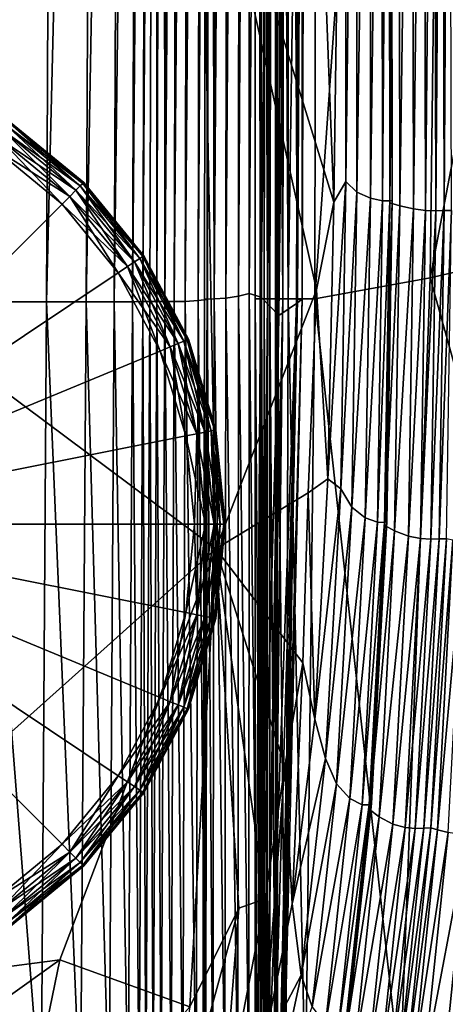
# Model space of a CAD drawing. Header units: millimetres. Extents: x 2387 to 13955, y -4964 to 364.
# Tile 797 of 1056: x 3753 to 3785, y -328 to -254. Entities that reach past the tile are written whole.
import ezdxf

# ---------------------------------------------------------------- set-up
doc = ezdxf.new("R2010")
doc.units = ezdxf.units.MM
doc.header["$MEASUREMENT"] = 0
doc.layers.add('Predefinito', color=7, linetype='Continuous', true_color=0x000000)

# ---------------------------------------------------------------- blocks, each defined once
blk = doc.blocks.new('Blocco 09')
at = {"layer": 'Predefinito'}
for points in [[(343.364, -391.373, 12.172), (342.683, -542.925, 12.172), (337.537, -542.925, 12.172)], [(337.537, -542.925, 12.172), (338.066, -391.373, 12.172), (343.364, -391.373, 12.172)], [(342.683, -542.925, 12.172), (343.364, -391.373, 12.172), (346.395, -391.373, 12.229)], [(346.395, -391.373, 12.229), (345.671, -542.925, 12.217), (342.683, -542.925, 12.172)], [(348.423, -391.373, 12.402), (347.775, -542.924, 12.355), (345.671, -542.925, 12.217)], [(345.671, -542.925, 12.217), (346.395, -391.373, 12.229), (348.423, -391.373, 12.402)], [(347.775, -542.924, 12.355), (348.423, -391.373, 12.402), (349.69, -391.373, 12.651)], [(349.69, -391.373, 12.651), (349.146, -542.923, 12.564), (347.775, -542.924, 12.355)], [(350.435, -391.373, 12.94), (349.935, -542.921, 12.825), (349.146, -542.923, 12.564)], [(349.146, -542.923, 12.564), (349.69, -391.373, 12.651), (350.435, -391.373, 12.94)], [(349.935, -542.921, 12.825), (350.435, -391.373, 12.94), (350.937, -391.373, 13.134)], [(350.937, -391.373, 13.134), (350.445, -542.919, 12.998), (349.935, -542.921, 12.825)], [(350.982, -542.92, 12.943), (350.445, -542.919, 12.998), (350.937, -391.373, 13.134)], [(350.937, -391.373, 13.134), (351.475, -391.373, 13.102), (350.982, -542.92, 12.943)], [(351.584, -542.921, 12.837), (350.982, -542.92, 12.943), (351.475, -391.373, 13.102)], [(351.475, -391.373, 13.102), (352.063, -391.373, 13.018), (351.584, -542.921, 12.837)], [(352.714, -391.373, 13.058), (352.291, -542.921, 12.857), (351.584, -542.921, 12.837)], [(351.584, -542.921, 12.837), (352.063, -391.373, 13.018), (352.714, -391.373, 13.058)], [(352.291, -542.921, 12.857), (352.714, -391.373, 13.058), (353.469, -391.373, 13.444)], [(353.469, -391.373, 13.444), (353.122, -542.898, 13.244), (352.291, -542.921, 12.857)], [(354.372, -391.373, 14.397), (354.092, -542.83, 14.24), (353.122, -542.898, 13.244)], [(353.122, -542.898, 13.244), (353.469, -391.373, 13.444), (354.372, -391.373, 14.397)], [(354.092, -542.83, 14.24), (354.372, -391.373, 14.397), (355.009, -391.373, 15.401)], [(355.009, -391.373, 15.401), (354.778, -542.762, 15.291), (354.092, -542.83, 14.24)], [(354.753, -542.737, 15.842), (354.563, -542.735, 15.993), (354.776, -391.372, 16.085)], [(354.776, -391.372, 16.085), (354.563, -542.735, 15.993), (354.753, -542.737, 15.842)], [(354.776, -391.372, 16.085), (354.966, -391.373, 15.935), (354.753, -542.737, 15.842)], [(354.753, -542.737, 15.842), (354.966, -391.373, 15.935), (354.776, -391.372, 16.085)], [(355.298, -542.717, 15.941), (354.753, -542.737, 15.842), (354.966, -391.373, 15.935)], [(354.966, -391.373, 15.935), (354.753, -542.737, 15.842), (354.778, -542.762, 15.291)], [(354.778, -542.762, 15.291), (355.009, -391.373, 15.401), (354.966, -391.373, 15.935)], [(354.966, -391.373, 15.935), (355.497, -391.373, 16.02), (355.298, -542.717, 15.941)], [(356.326, -391.373, 16.874), (356.175, -542.651, 16.842), (355.298, -542.717, 15.941)], [(355.298, -542.717, 15.941), (355.497, -391.373, 16.02), (356.326, -391.373, 16.874)], [(356.175, -542.651, 16.842), (356.326, -391.373, 16.874), (357.222, -391.373, 18.717)], [(357.222, -391.373, 18.717), (357.131, -542.519, 18.73), (356.175, -542.651, 16.842)], [(357.956, -391.373, 21.767), (357.913, -542.302, 21.789), (357.131, -542.519, 18.73)], [(357.131, -542.519, 18.73), (357.222, -391.373, 18.717), (357.956, -391.373, 21.767)], [(357.913, -542.302, 21.789), (357.956, -391.373, 21.767), (358.916, -391.373, 25.325)], [(358.916, -391.373, 25.325), (358.821, -542.59, 25.31), (357.913, -542.302, 21.789)], [(358.765, -542.705, 426.702), (358.761, -391.373, 426.683), (358.358, -391.373, 426.823)], [(358.358, -391.373, 426.823), (358.362, -542.7, 426.842), (358.765, -542.705, 426.702)], [(358.358, -391.373, 426.823), (358.779, -391.373, 426.893), (358.782, -542.705, 426.912)], [(358.782, -542.705, 426.912), (358.362, -542.7, 426.842), (358.358, -391.373, 426.823)], [(358.743, -391.373, 419.785), (358.844, -391.373, 419.964), (358.845, -542.714, 419.972)], [(358.845, -542.714, 419.972), (358.745, -542.713, 419.793), (358.743, -391.373, 419.785)], [(358.824, -542.714, 419.603), (358.823, -391.373, 419.595), (358.743, -391.373, 419.785)], [(358.743, -391.373, 419.785), (358.745, -542.713, 419.793), (358.824, -542.714, 419.603)], [(358.761, -391.373, 426.683), (358.765, -542.705, 426.702), (359.308, -542.713, 425.773)], [(359.308, -542.713, 425.773), (359.305, -391.373, 425.755), (358.761, -391.373, 426.683)], [(358.779, -391.373, 426.893), (359.472, -391.373, 427.715), (359.475, -542.713, 427.735)], [(359.475, -542.713, 427.735), (358.782, -542.705, 426.912), (358.779, -391.373, 426.893)], [(360.492, -391.373, 28.694), (360.156, -543.972, 28.582), (358.821, -542.59, 25.31)], [(358.821, -542.59, 25.31), (358.916, -391.373, 25.325), (360.492, -391.373, 28.694)], [(358.823, -391.373, 419.595), (358.824, -542.714, 419.603), (359.315, -542.716, 417.753)], [(359.315, -542.716, 417.753), (359.373, -391.373, 417.746), (358.823, -391.373, 419.595)], [(358.844, -391.373, 419.964), (359.054, -391.373, 420.891), (359.056, -542.715, 420.9)], [(359.056, -542.715, 420.9), (358.845, -542.714, 419.972), (358.844, -391.373, 419.964)], [(359.056, -542.715, 420.9), (359.054, -391.373, 420.891), (359.305, -391.373, 423.323)], [(359.305, -391.373, 423.323), (359.308, -542.716, 423.337), (359.056, -542.715, 420.9)], [(359.308, -542.716, 423.337), (359.305, -391.373, 423.323), (359.305, -391.373, 425.755)], [(359.305, -391.373, 425.755), (359.308, -542.713, 425.773), (359.308, -542.716, 423.337)], [(359.373, -391.373, 417.746), (359.315, -542.716, 417.753), (360.449, -542.717, 412.594)], [(360.449, -542.717, 412.594), (360.684, -391.373, 412.59), (359.373, -391.373, 417.746)], [(359.475, -542.713, 427.735), (359.472, -391.373, 427.715), (359.883, -391.373, 430.112)], [(359.883, -391.373, 430.112), (359.888, -542.715, 430.136), (359.475, -542.713, 427.735)], [(359.888, -542.715, 430.136), (359.883, -391.373, 430.112), (360.047, -391.373, 432.551)], [(360.047, -391.373, 432.551), (360.052, -542.715, 432.58), (359.888, -542.715, 430.136)], [(359.928, -391.373, 433.694), (360.038, -391.373, 433.868), (360.044, -542.713, 433.898)], [(360.044, -542.713, 433.898), (359.933, -542.712, 433.724), (359.928, -391.373, 433.694)], [(360.002, -542.713, 433.53), (359.996, -391.373, 433.5), (359.928, -391.373, 433.694)], [(359.928, -391.373, 433.694), (359.933, -542.712, 433.724), (360.002, -542.713, 433.53)], [(359.996, -391.373, 433.5), (360.002, -542.713, 433.53), (360.052, -542.715, 432.58)], [(360.052, -542.715, 432.58), (360.047, -391.373, 432.551), (359.996, -391.373, 433.5)], [(360.038, -391.373, 433.868), (360.899, -391.373, 435.669), (360.846, -542.715, 435.704)], [(360.846, -542.715, 435.704), (360.044, -542.713, 433.898), (360.038, -391.373, 433.868)], [(360.156, -543.972, 28.582), (360.492, -391.373, 28.694), (361.905, -391.373, 77.876)], [(361.905, -391.373, 77.876), (361.468, -543.059, 77.852), (360.156, -543.972, 28.582)], [(360.684, -391.373, 412.59), (360.449, -542.717, 412.594), (361.541, -542.723, 360.757)], [(361.541, -542.723, 360.757), (361.953, -391.373, 360.755), (360.684, -391.373, 412.59)], [(363.082, -391.373, 440.747), (362.855, -542.715, 440.796), (360.846, -542.715, 435.704)], [(360.846, -542.715, 435.704), (360.899, -391.373, 435.669), (363.082, -391.373, 440.747)], [(361.905, -542.74, 218.877), (361.468, -543.059, 77.852), (361.905, -391.373, 77.876)], [(362.376, -391.373, 218.874), (361.953, -391.373, 360.755), (361.541, -542.723, 360.757)], [(361.541, -542.723, 360.757), (361.905, -542.74, 218.877), (362.376, -391.373, 218.874)], [(361.905, -391.373, 77.876), (362.376, -391.373, 218.874), (361.905, -542.74, 218.877)], [(362.855, -542.715, 440.796), (363.082, -391.373, 440.747), (373.328, -393.738, 489.353)], [(373.328, -393.738, 489.353), (371.516, -541.123, 479.937), (362.855, -542.715, 440.796)], [(371.516, -541.123, 479.937), (373.328, -393.738, 489.353), (398.375, -400.834, 621.74)], [(354.286, -503.06, 704.712), (329.719, -400.819, 621.76), (321.661, -536.32, 583.981)], [(398.375, -400.834, 621.74), (392.272, -536.348, 583.891), (371.516, -541.123, 479.937)], [(365.179, -470.81, 755.911), (362.096, -478.67, 741.288), (364.271, -535.438, 747.139)], [(364.271, -535.438, 747.139), (365.194, -533.885, 753.282), (365.179, -470.81, 755.911)], [(365.988, -471.145, 758.919), (365.179, -470.81, 755.911), (365.194, -533.885, 753.282)], [(365.194, -533.885, 753.282), (366.02, -534.686, 756.228), (365.988, -471.145, 758.919)], [(366.978, -471.338, 760.651), (365.988, -471.145, 758.919), (366.02, -534.686, 756.228)], [(366.02, -534.686, 756.228), (367.03, -535.148, 757.923), (366.978, -471.338, 760.651)], [(367.875, -471.42, 761.389), (366.978, -471.338, 760.651), (367.03, -535.148, 757.923)], [(367.03, -535.148, 757.923), (367.943, -535.345, 758.647), (367.875, -471.42, 761.389)], [(368.409, -471.423, 761.416), (367.875, -471.42, 761.389), (367.943, -535.345, 758.647)], [(367.943, -535.345, 758.647), (368.481, -535.354, 758.675), (368.409, -471.423, 761.416)], [(368.409, -471.423, 761.416), (368.585, -471.405, 761.251), (368.656, -535.311, 758.515)], [(368.585, -471.405, 761.251), (368.409, -471.423, 761.416), (368.481, -535.354, 758.675)], [(368.415, -471.481, 761.936), (368.409, -471.423, 761.416), (368.481, -535.354, 758.675)], [(368.656, -535.311, 758.515), (368.481, -535.354, 758.675), (368.409, -471.423, 761.416)], [(369.137, -471.582, 762.839), (368.415, -471.481, 761.936), (368.494, -535.491, 759.182)], [(368.481, -535.354, 758.675), (368.494, -535.491, 759.182), (368.415, -471.481, 761.936)], [(368.481, -535.354, 758.675), (368.656, -535.311, 758.515), (368.585, -471.405, 761.251)], [(368.494, -535.491, 759.182), (369.233, -535.731, 760.066), (369.137, -471.582, 762.839)], [(370.15, -471.678, 763.701), (369.137, -471.582, 762.839), (369.233, -535.731, 760.066)], [(369.233, -535.731, 760.066), (370.269, -535.96, 760.91), (370.15, -471.678, 763.701)], [(371.032, -471.722, 764.098), (370.15, -471.678, 763.701), (370.269, -535.96, 760.91)], [(370.269, -535.96, 760.91), (371.176, -536.067, 761.3), (371.032, -471.722, 764.098)], [(371.784, -471.733, 764.192), (371.032, -471.722, 764.098), (371.176, -536.067, 761.3)], [(371.176, -536.067, 761.3), (371.948, -536.093, 761.395), (371.784, -471.733, 764.192)], [(372.411, -471.728, 764.146), (371.784, -471.733, 764.192), (371.948, -536.093, 761.395)], [(371.948, -536.093, 761.395), (372.581, -536.081, 761.351), (372.411, -471.728, 764.146)], [(372.951, -471.727, 764.14), (372.411, -471.728, 764.146), (372.581, -536.081, 761.351)], [(372.581, -536.081, 761.351), (373.122, -536.08, 761.344), (372.951, -471.727, 764.14)], [(364.271, -535.438, 747.139), (362.096, -478.67, 741.288), (354.286, -503.06, 704.712)], [(321.661, -536.32, 583.981), (355.409, -561.502, 693.864), (354.286, -503.06, 704.712)], [(354.286, -503.06, 704.712), (362.972, -542.04, 735.849), (364.271, -535.438, 747.139)], [(362.972, -542.04, 735.849), (354.286, -503.06, 704.712), (355.409, -561.502, 693.864)], [(365.194, -533.885, 753.282), (364.271, -535.438, 747.139), (363.825, -556.232, 739.977)], [(363.825, -556.232, 739.977), (364.808, -556.991, 746.172), (365.194, -533.885, 753.282)], [(366.02, -534.686, 756.228), (365.194, -533.885, 753.282), (364.808, -556.991, 746.172)], [(364.808, -556.991, 746.172), (365.634, -558.362, 748.931), (366.02, -534.686, 756.228)], [(367.03, -535.148, 757.923), (366.02, -534.686, 756.228), (365.634, -558.362, 748.931)], [(363.825, -556.232, 739.977), (364.271, -535.438, 747.139), (362.972, -542.04, 735.849)], [(365.634, -558.362, 748.931), (366.644, -559.151, 750.519), (367.03, -535.148, 757.923)], [(367.943, -535.345, 758.647), (367.03, -535.148, 757.923), (366.644, -559.151, 750.519)], [(366.644, -559.151, 750.519), (367.558, -559.489, 751.198), (367.943, -535.345, 758.647)], [(368.481, -535.354, 758.675), (367.943, -535.345, 758.647), (367.558, -559.489, 751.198)], [(367.558, -559.489, 751.198), (368.096, -559.504, 751.228), (368.481, -535.354, 758.675)], [(368.656, -535.311, 758.515), (368.481, -535.354, 758.675), (368.096, -559.504, 751.228)], [(368.096, -559.504, 751.228), (368.271, -559.43, 751.081), (368.656, -535.311, 758.515)], [(368.271, -559.43, 751.081), (368.096, -559.504, 751.228), (368.481, -535.354, 758.675)], [(368.494, -535.491, 759.182), (368.481, -535.354, 758.675), (368.096, -559.504, 751.228)], [(368.096, -559.504, 751.228), (368.109, -559.738, 751.7), (368.494, -535.491, 759.182)], [(369.233, -535.731, 760.066), (368.494, -535.491, 759.182), (368.109, -559.738, 751.7)], [(368.481, -535.354, 758.675), (368.656, -535.311, 758.515), (368.271, -559.43, 751.081)], [(368.109, -559.738, 751.7), (368.847, -560.149, 752.526), (369.233, -535.731, 760.066)], [(370.269, -535.96, 760.91), (369.233, -535.731, 760.066), (368.847, -560.149, 752.526)], [(368.847, -560.149, 752.526), (369.884, -560.542, 753.316), (370.269, -535.96, 760.91)], [(371.176, -536.067, 761.3), (370.269, -535.96, 760.91), (369.884, -560.542, 753.316)], [(369.884, -560.542, 753.316), (370.79, -560.724, 753.682), (371.176, -536.067, 761.3)], [(371.948, -536.093, 761.395), (371.176, -536.067, 761.3), (370.79, -560.724, 753.682)], [(370.79, -560.724, 753.682), (371.563, -560.768, 753.771), (371.948, -536.093, 761.395)], [(372.581, -536.081, 761.351), (371.948, -536.093, 761.395), (371.563, -560.768, 753.771)], [(371.563, -560.768, 753.771), (372.196, -560.748, 753.732), (372.581, -536.081, 761.351)], [(373.122, -536.08, 761.344), (372.581, -536.081, 761.351), (372.196, -560.748, 753.732)], [(372.196, -560.748, 753.732), (372.736, -560.746, 753.728), (373.122, -536.08, 761.344)], [(355.409, -561.502, 693.864), (321.661, -536.32, 583.981), (316.987, -595.86, 558.749)], [(371.516, -541.123, 479.937), (392.272, -536.348, 583.891), (386.763, -595.879, 558.732)], [(362.855, -542.715, 440.796), (371.516, -541.123, 479.937), (369.26, -601.119, 473.674)], [(386.763, -595.879, 558.732), (369.26, -601.119, 473.674), (371.516, -541.123, 479.937)], [(355.409, -561.502, 693.864), (362.342, -557.279, 728.078), (362.972, -542.04, 735.849)], [(362.972, -542.04, 735.849), (362.342, -557.279, 728.078), (363.825, -556.232, 739.977)], [(353.122, -542.898, 13.244), (354.092, -542.83, 14.24), (353.933, -603.327, 14.151)], [(354.646, -603.055, 15.228), (353.933, -603.327, 14.151), (354.092, -542.83, 14.24)], [(354.092, -542.83, 14.24), (354.778, -542.762, 15.291), (354.646, -603.055, 15.228)], [(354.63, -602.956, 15.787), (354.439, -602.95, 15.937), (354.563, -542.735, 15.993)], [(354.753, -542.737, 15.842), (354.563, -542.735, 15.993), (354.439, -602.95, 15.937)], [(354.439, -602.95, 15.937), (354.63, -602.956, 15.787), (354.753, -542.737, 15.842)], [(354.563, -542.735, 15.993), (354.753, -542.737, 15.842), (354.63, -602.956, 15.787)], [(355.186, -602.875, 15.896), (354.63, -602.956, 15.787), (354.753, -542.737, 15.842)], [(354.778, -542.762, 15.291), (354.753, -542.737, 15.842), (354.63, -602.956, 15.787)], [(354.63, -602.956, 15.787), (354.646, -603.055, 15.228), (354.778, -542.762, 15.291)], [(354.753, -542.737, 15.842), (355.298, -542.717, 15.941), (355.186, -602.875, 15.896)], [(356.09, -602.608, 16.824), (355.186, -602.875, 15.896), (355.298, -542.717, 15.941)], [(355.298, -542.717, 15.941), (356.175, -542.651, 16.842), (356.09, -602.608, 16.824)], [(357.079, -602.08, 18.737), (356.09, -602.608, 16.824), (356.175, -542.651, 16.842)], [(356.175, -542.651, 16.842), (357.131, -542.519, 18.73), (357.079, -602.08, 18.737)], [(357.888, -601.213, 21.801), (357.079, -602.08, 18.737), (357.131, -542.519, 18.73)], [(357.131, -542.519, 18.73), (357.913, -542.302, 21.789), (357.888, -601.213, 21.801)], [(358.563, -602.365, 25.226), (357.888, -601.213, 21.801), (357.913, -542.302, 21.789)], [(357.913, -542.302, 21.789), (358.821, -542.59, 25.31), (358.563, -602.365, 25.226)], [(358.786, -602.827, 426.922), (358.366, -602.807, 426.852), (358.362, -542.7, 426.842)], [(358.362, -542.7, 426.842), (358.782, -542.705, 426.912), (358.786, -602.827, 426.922)], [(358.765, -542.705, 426.702), (358.362, -542.7, 426.842), (358.366, -602.807, 426.852)], [(358.366, -602.807, 426.852), (358.768, -602.827, 426.712), (358.765, -542.705, 426.702)], [(358.563, -602.365, 25.226), (358.821, -542.59, 25.31), (360.156, -543.972, 28.582)], [(358.824, -542.714, 419.603), (358.745, -542.713, 419.793), (358.746, -602.857, 419.797)], [(358.846, -602.861, 419.976), (358.746, -602.857, 419.797), (358.745, -542.713, 419.793)], [(358.745, -542.713, 419.793), (358.845, -542.714, 419.972), (358.846, -602.861, 419.976)], [(358.746, -602.857, 419.797), (358.825, -602.861, 419.607), (358.824, -542.714, 419.603)], [(359.308, -542.713, 425.773), (358.765, -542.705, 426.702), (358.768, -602.827, 426.712)], [(358.768, -602.827, 426.712), (359.31, -602.858, 425.783), (359.308, -542.713, 425.773)], [(359.478, -602.857, 427.747), (358.786, -602.827, 426.922), (358.782, -542.705, 426.912)], [(358.782, -542.705, 426.912), (359.475, -542.713, 427.735), (359.478, -602.857, 427.747)], [(359.315, -542.716, 417.753), (358.824, -542.714, 419.603), (358.825, -602.861, 419.607)], [(358.825, -602.861, 419.607), (359.139, -602.868, 417.757), (359.315, -542.716, 417.753)], [(359.057, -602.867, 420.906), (358.846, -602.861, 419.976), (358.845, -542.714, 419.972)], [(358.845, -542.714, 419.972), (359.056, -542.715, 420.9), (359.057, -602.867, 420.906)], [(359.309, -602.869, 423.344), (359.057, -602.867, 420.906), (359.056, -542.715, 420.9)], [(359.056, -542.715, 420.9), (359.308, -542.716, 423.337), (359.309, -602.869, 423.344)], [(360.449, -542.717, 412.594), (359.315, -542.716, 417.753), (359.139, -602.868, 417.757)], [(359.139, -602.868, 417.757), (359.743, -602.872, 412.596), (360.449, -542.717, 412.594)], [(359.308, -542.716, 423.337), (359.308, -542.713, 425.773), (359.31, -602.858, 425.783)], [(359.31, -602.858, 425.783), (359.309, -602.869, 423.344), (359.308, -542.716, 423.337)], [(359.89, -602.867, 430.15), (359.478, -602.857, 427.747), (359.475, -542.713, 427.735)], [(359.475, -542.713, 427.735), (359.888, -542.715, 430.136), (359.89, -602.867, 430.15)], [(361.541, -542.723, 360.757), (360.449, -542.717, 412.594), (359.743, -602.872, 412.596)], [(359.743, -602.872, 412.596), (360.305, -602.897, 360.758), (361.541, -542.723, 360.757)], [(360.055, -602.864, 432.596), (359.89, -602.867, 430.15), (359.888, -542.715, 430.136)], [(359.888, -542.715, 430.136), (360.052, -542.715, 432.58), (360.055, -602.864, 432.596)], [(360.047, -602.857, 433.915), (359.937, -602.853, 433.742), (359.933, -542.712, 433.724)], [(359.933, -542.712, 433.724), (360.044, -542.713, 433.898), (360.047, -602.857, 433.915)], [(360.002, -542.713, 433.53), (359.933, -542.712, 433.724), (359.937, -602.853, 433.742)], [(359.937, -602.853, 433.742), (360.005, -602.857, 433.548), (360.002, -542.713, 433.53)], [(360.052, -542.715, 432.58), (360.002, -542.713, 433.53), (360.005, -602.857, 433.548)], [(360.005, -602.857, 433.548), (360.055, -602.864, 432.596), (360.052, -542.715, 432.58)], [(360.673, -602.864, 435.724), (360.047, -602.857, 433.915), (360.044, -542.713, 433.898)], [(360.044, -542.713, 433.898), (360.846, -542.715, 435.704), (360.673, -602.864, 435.724)], [(361.905, -542.74, 218.877), (361.541, -542.723, 360.757), (360.305, -602.897, 360.758)], [(360.305, -602.897, 360.758), (360.492, -602.965, 218.878), (361.905, -542.74, 218.877)], [(361.468, -543.059, 77.852), (361.905, -542.74, 218.877), (360.492, -602.965, 218.878)], [(362.154, -602.865, 440.824), (360.673, -602.864, 435.724), (360.846, -542.715, 435.704)], [(360.846, -542.715, 435.704), (362.855, -542.715, 440.796), (362.154, -602.865, 440.824)], [(369.26, -601.119, 473.674), (362.154, -602.865, 440.824), (362.855, -542.715, 440.796)], [(342.295, -603.706, 12.172), (337.236, -603.706, 12.172), (337.537, -542.925, 12.172)], [(337.537, -542.925, 12.172), (342.683, -542.925, 12.172), (342.295, -603.706, 12.172)], [(345.259, -603.705, 12.21), (342.295, -603.706, 12.172), (342.683, -542.925, 12.172)], [(342.683, -542.925, 12.172), (345.671, -542.925, 12.217), (345.259, -603.705, 12.21)], [(347.407, -603.701, 12.327), (345.259, -603.705, 12.21), (345.671, -542.925, 12.217)], [(345.671, -542.925, 12.217), (347.775, -542.924, 12.355), (347.407, -603.701, 12.327)], [(348.837, -603.695, 12.513), (347.407, -603.701, 12.327), (347.775, -542.924, 12.355)], [(347.775, -542.924, 12.355), (349.146, -542.923, 12.564), (348.837, -603.695, 12.513)], [(349.65, -603.688, 12.758), (348.837, -603.695, 12.513), (349.146, -542.923, 12.564)], [(349.146, -542.923, 12.564), (349.935, -542.921, 12.825), (349.65, -603.688, 12.758)], [(350.164, -603.683, 12.92), (349.65, -603.688, 12.758), (349.935, -542.921, 12.825)], [(349.935, -542.921, 12.825), (350.445, -542.919, 12.998), (350.164, -603.683, 12.92)], [(350.7, -603.685, 12.853), (350.164, -603.683, 12.92), (350.445, -542.919, 12.998)], [(350.445, -542.919, 12.998), (350.982, -542.92, 12.943), (350.7, -603.685, 12.853)], [(351.31, -603.689, 12.734), (350.7, -603.685, 12.853), (350.982, -542.92, 12.943)], [(350.982, -542.92, 12.943), (351.584, -542.921, 12.837), (351.31, -603.689, 12.734)], [(352.05, -603.688, 12.743), (351.31, -603.689, 12.734), (351.584, -542.921, 12.837)], [(351.584, -542.921, 12.837), (352.291, -542.921, 12.857), (352.05, -603.688, 12.743)], [(352.924, -603.597, 13.131), (352.05, -603.688, 12.743), (352.291, -542.921, 12.857)], [(352.291, -542.921, 12.857), (353.122, -542.898, 13.244), (352.924, -603.597, 13.131)], [(353.933, -603.327, 14.151), (352.924, -603.597, 13.131), (353.122, -542.898, 13.244)], [(359.146, -607.893, 28.221), (360.156, -543.972, 28.582), (361.468, -543.059, 77.852)], [(361.468, -543.059, 77.852), (360.156, -604.242, 77.763), (359.146, -607.893, 28.221)], [(360.492, -602.965, 218.878), (360.156, -604.242, 77.763), (361.468, -543.059, 77.852)], [(360.156, -543.972, 28.582), (359.146, -607.893, 28.221), (358.563, -602.365, 25.226)], [(362.857, -574.283, 727.963), (363.825, -556.232, 739.977), (362.342, -557.279, 728.078)], [(364.808, -556.991, 746.172), (363.825, -556.232, 739.977), (362.857, -574.283, 727.963)], [(361.943, -570.047, 722.03), (362.342, -557.279, 728.078), (355.409, -561.502, 693.864)], [(362.342, -557.279, 728.078), (361.943, -570.047, 722.03), (362.857, -574.283, 727.963)], [(362.857, -574.283, 727.963), (363.651, -577.237, 731.852), (364.808, -556.991, 746.172)], [(365.634, -558.362, 748.931), (364.808, -556.991, 746.172), (363.651, -577.237, 731.852)], [(363.651, -577.237, 731.852), (364.477, -579.145, 734.218), (365.634, -558.362, 748.931)], [(366.644, -559.151, 750.519), (365.634, -558.362, 748.931), (364.477, -579.145, 734.218)], [(364.477, -579.145, 734.218), (365.487, -580.243, 735.581), (366.644, -559.151, 750.519)], [(367.558, -559.489, 751.198), (366.644, -559.151, 750.519), (365.487, -580.243, 735.581)], [(365.487, -580.243, 735.581), (366.4, -580.712, 736.162), (367.558, -559.489, 751.198)], [(368.096, -559.504, 751.228), (367.558, -559.489, 751.198), (366.4, -580.712, 736.162)], [(366.4, -580.712, 736.162), (366.937, -580.729, 736.186), (368.096, -559.504, 751.228)], [(366.937, -580.729, 736.186), (367.111, -580.625, 736.059), (368.271, -559.43, 751.081)], [(368.271, -559.43, 751.081), (368.096, -559.504, 751.228), (366.937, -580.729, 736.186)], [(368.109, -559.738, 751.7), (368.096, -559.504, 751.228), (366.937, -580.729, 736.186)], [(367.111, -580.625, 736.059), (366.937, -580.729, 736.186), (368.096, -559.504, 751.228)], [(366.937, -580.729, 736.186), (366.951, -581.059, 736.592), (368.109, -559.738, 751.7)], [(368.847, -560.149, 752.526), (368.109, -559.738, 751.7), (366.951, -581.059, 736.592)], [(368.096, -559.504, 751.228), (368.271, -559.43, 751.081), (367.111, -580.625, 736.059)], [(366.951, -581.059, 736.592), (367.69, -581.631, 737.301), (368.847, -560.149, 752.526)], [(369.884, -560.542, 753.316), (368.847, -560.149, 752.526), (367.69, -581.631, 737.301)], [(367.69, -581.631, 737.301), (368.726, -582.178, 737.979), (369.884, -560.542, 753.316)], [(370.79, -560.724, 753.682), (369.884, -560.542, 753.316), (368.726, -582.178, 737.979)], [(368.726, -582.178, 737.979), (369.633, -582.431, 738.293), (370.79, -560.724, 753.682)], [(371.563, -560.768, 753.771), (370.79, -560.724, 753.682), (369.633, -582.431, 738.293)], [(369.633, -582.431, 738.293), (370.405, -582.492, 738.369), (371.563, -560.768, 753.771)], [(370.405, -582.492, 738.369), (371.038, -582.463, 738.335), (372.196, -560.748, 753.732)], [(372.196, -560.748, 753.732), (371.563, -560.768, 753.771), (370.405, -582.492, 738.369)], [(371.038, -582.463, 738.335), (371.578, -582.459, 738.331), (372.736, -560.746, 753.728)], [(372.736, -560.746, 753.728), (372.196, -560.748, 753.732), (371.038, -582.463, 738.335)], [(373.229, -560.842, 753.92), (372.736, -560.746, 753.728), (371.578, -582.459, 738.331)], [(371.578, -582.459, 738.331), (372.072, -582.594, 738.497), (373.229, -560.842, 753.92)], [(374.031, -560.991, 754.352), (373.229, -560.842, 753.92), (372.072, -582.594, 738.497)], [(372.072, -582.594, 738.497), (372.873, -582.803, 738.83), (374.031, -560.991, 754.352)], [(316.987, -595.86, 558.749), (343.705, -592.364, 643.233), (355.409, -561.502, 693.864)], [(355.409, -561.502, 693.864), (343.705, -592.364, 643.233), (353.462, -595.886, 673.813)], [(353.462, -595.886, 673.813), (357.15, -588.477, 690.822), (355.409, -561.502, 693.864)], [(359.128, -587.783, 700.284), (360.61, -577.808, 710.524), (355.409, -561.502, 693.864)], [(355.409, -561.502, 693.864), (357.15, -588.477, 690.822), (359.128, -587.783, 700.284)], [(355.409, -561.502, 693.864), (360.61, -577.808, 710.524), (361.943, -570.047, 722.03)], [(361.943, -570.047, 722.03), (360.61, -577.808, 710.524), (361.153, -588.168, 712.328)], [(361.153, -588.168, 712.328), (362.857, -574.283, 727.963), (361.943, -570.047, 722.03)], [(363.651, -577.237, 731.852), (362.857, -574.283, 727.963), (361.153, -588.168, 712.328)], [(361.153, -588.168, 712.328), (361.824, -593.528, 714.451), (363.651, -577.237, 731.852)], [(364.477, -579.145, 734.218), (363.651, -577.237, 731.852), (361.824, -593.528, 714.451)], [(360.61, -577.808, 710.524), (359.128, -587.783, 700.284), (358.986, -598.902, 697.778)], [(358.986, -598.902, 697.778), (361.153, -588.168, 712.328), (360.61, -577.808, 710.524)], [(361.824, -593.528, 714.451), (362.65, -595.886, 716.336), (364.477, -579.145, 734.218)], [(365.487, -580.243, 735.581), (364.477, -579.145, 734.218), (362.65, -595.886, 716.336)], [(362.65, -595.886, 716.336), (363.66, -597.244, 717.421), (365.487, -580.243, 735.581)], [(366.4, -580.712, 736.162), (365.487, -580.243, 735.581), (363.66, -597.244, 717.421)], [(363.66, -597.244, 717.421), (364.572, -597.822, 717.883), (366.4, -580.712, 736.162)], [(366.937, -580.729, 736.186), (366.4, -580.712, 736.162), (364.572, -597.822, 717.883)], [(364.572, -597.822, 717.883), (365.107, -597.84, 717.898), (366.937, -580.729, 736.186)], [(367.111, -580.625, 736.059), (366.937, -580.729, 736.186), (365.107, -597.84, 717.898)], [(365.107, -597.84, 717.898), (365.281, -597.71, 717.794), (367.111, -580.625, 736.059)], [(365.281, -597.71, 717.794), (365.107, -597.84, 717.898), (366.937, -580.729, 736.186)], [(366.951, -581.059, 736.592), (366.937, -580.729, 736.186), (365.107, -597.84, 717.898)], [(365.107, -597.84, 717.898), (365.123, -598.251, 718.225), (366.951, -581.059, 736.592)], [(367.69, -581.631, 737.301), (366.951, -581.059, 736.592), (365.123, -598.251, 718.225)], [(366.937, -580.729, 736.186), (367.111, -580.625, 736.059), (365.281, -597.71, 717.794)], [(365.123, -598.251, 718.225), (365.863, -598.96, 718.791), (367.69, -581.631, 737.301)], [(368.726, -582.178, 737.979), (367.69, -581.631, 737.301), (365.863, -598.96, 718.791)], [(365.863, -598.96, 718.791), (366.899, -599.636, 719.331), (368.726, -582.178, 737.979)], [(369.633, -582.431, 738.293), (368.726, -582.178, 737.979), (366.899, -599.636, 719.331)], [(366.899, -599.636, 719.331), (367.806, -599.948, 719.581), (369.633, -582.431, 738.293)], [(370.405, -582.492, 738.369), (369.633, -582.431, 738.293), (367.806, -599.948, 719.581)], [(367.806, -599.948, 719.581), (368.578, -600.023, 719.641), (370.405, -582.492, 738.369)], [(371.038, -582.463, 738.335), (370.405, -582.492, 738.369), (368.578, -600.023, 719.641)], [(368.578, -600.023, 719.641), (369.21, -599.987, 719.612), (371.038, -582.463, 738.335)], [(371.578, -582.459, 738.331), (371.038, -582.463, 738.335), (369.21, -599.987, 719.612)], [(369.21, -599.987, 719.612), (369.75, -599.981, 719.608), (371.578, -582.459, 738.331)], [(372.072, -582.594, 738.497), (371.578, -582.459, 738.331), (369.75, -599.981, 719.608)], [(369.75, -599.981, 719.608), (370.244, -600.148, 719.741), (372.072, -582.594, 738.497)], [(372.873, -582.803, 738.83), (372.072, -582.594, 738.497), (370.244, -600.148, 719.741)], [(370.244, -600.148, 719.741), (371.046, -600.408, 719.967), (372.873, -582.803, 738.83)], [(374.338, -583.024, 739.329), (372.873, -582.803, 738.83), (371.046, -600.408, 719.967)], [(371.046, -600.408, 719.967), (372.511, -600.681, 720.242), (374.338, -583.024, 739.329)], [(376.156, -583.369, 739.903), (374.338, -583.024, 739.329), (372.511, -600.681, 720.242)], [(372.511, -600.681, 720.242), (374.329, -601.108, 720.63), (376.156, -583.369, 739.903)], [(359.128, -587.783, 700.284), (357.15, -588.477, 690.822), (355.893, -604.571, 682.103)], [(355.893, -604.571, 682.103), (358.986, -598.902, 697.778), (359.128, -587.783, 700.284)], [(357.15, -588.477, 690.822), (353.462, -595.886, 673.813), (351.196, -610.134, 661.132)], [(351.196, -610.134, 661.132), (355.893, -604.571, 682.103), (357.15, -588.477, 690.822)], [(361.824, -593.528, 714.451), (361.153, -588.168, 712.328), (358.986, -598.902, 697.778)], [(343.705, -592.364, 643.233), (316.987, -595.86, 558.749), (314.934, -612.947, 544.564)], [(314.934, -612.947, 544.564), (339.789, -611.368, 622.324), (343.705, -592.364, 643.233)], [(353.462, -595.886, 673.813), (343.705, -592.364, 643.233), (339.789, -611.368, 622.324)], [(358.986, -598.902, 697.778), (359.428, -604.766, 698.099), (361.824, -593.528, 714.451)], [(362.65, -595.886, 716.336), (361.824, -593.528, 714.451), (359.428, -604.766, 698.099)]]:
    blk.add_3dface(points, dxfattribs=at)

msp = doc.modelspace()

# ---------------------------------------------------------------- linework, layer by layer
at = {"layer": 'Predefinito'}
for points in [[(3751.59, -262.651, 0.32), (3751.846, -262.268, 0.72), (3757.292, -266.737, 0.72)], [(3751.846, -262.268, 11.28), (3751.59, -262.651, 11.68), (3756.967, -267.063, 11.68)], [(3751.846, -262.268, 0.72), (3752, -262.038, 1.28), (3757.488, -266.542, 1.28)], [(3752, -262.038, 10.72), (3751.846, -262.268, 11.28), (3757.292, -266.737, 11.28)], [(3757.488, -266.542, 1.28), (3757.292, -266.737, 0.72), (3751.846, -262.268, 0.72)], [(3756.967, -267.063, 11.68), (3757.292, -266.737, 11.28), (3751.846, -262.268, 11.28)], [(3752, -262.038, 1.28), (3752.051, -261.962, 2), (3757.553, -266.477, 2)], [(3752.051, -261.962, 10), (3752, -262.038, 10.72), (3757.488, -266.542, 10.72)], [(3757.553, -266.477, 2), (3757.488, -266.542, 1.28), (3752, -262.038, 1.28)], [(3757.292, -266.737, 11.28), (3757.488, -266.542, 10.72), (3752, -262.038, 10.72)], [(3757.553, -266.477, 2), (3752.051, -261.962, 2), (3752.051, -261.962, 6)], [(3752.051, -261.962, 6), (3757.553, -266.477, 6), (3757.553, -266.477, 2)], [(3757.553, -266.477, 6), (3752.051, -261.962, 6), (3752.051, -261.962, 10)], [(3752.051, -261.962, 10), (3757.553, -266.477, 10), (3757.553, -266.477, 6)], [(3757.488, -266.542, 10.72), (3757.553, -266.477, 10), (3752.051, -261.962, 10)], [(3750.772, -263.877), (3751.232, -263.187, 0.08), (3756.511, -267.519, 0.08)], [(3751.232, -263.187, 11.92), (3750.772, -263.877, 12), (3755.924, -268.105, 12)], [(3751.232, -263.187, 0.08), (3751.59, -262.651, 0.32), (3756.967, -267.063, 0.32)], [(3751.59, -262.651, 11.68), (3751.232, -263.187, 11.92), (3756.511, -267.519, 11.92)], [(3756.967, -267.063, 0.32), (3756.511, -267.519, 0.08), (3751.232, -263.187, 0.08)], [(3755.924, -268.105, 12), (3756.511, -267.519, 11.92), (3751.232, -263.187, 11.92)], [(3757.292, -266.737, 0.72), (3756.967, -267.063, 0.32), (3751.59, -262.651, 0.32)], [(3756.511, -267.519, 11.92), (3756.967, -267.063, 11.68), (3751.59, -262.651, 11.68)], [(3750.772, -263.877), (3755.924, -268.105), (3731.88, -292.15)], [(3755.924, -268.105, 12), (3750.772, -263.877, 12), (3731.88, -292.15, 12)], [(3756.511, -267.519, 0.08), (3755.924, -268.105), (3750.772, -263.877)], [(3756.967, -267.063, 0.32), (3757.292, -266.737, 0.72), (3761.762, -272.183, 0.72)], [(3757.292, -266.737, 11.28), (3756.967, -267.063, 11.68), (3761.379, -272.439, 11.68)], [(3757.292, -266.737, 0.72), (3757.488, -266.542, 1.28), (3761.992, -272.03, 1.28)], [(3757.488, -266.542, 10.72), (3757.292, -266.737, 11.28), (3761.762, -272.183, 11.28)], [(3761.992, -272.03, 1.28), (3761.762, -272.183, 0.72), (3757.292, -266.737, 0.72)], [(3761.379, -272.439, 11.68), (3761.762, -272.183, 11.28), (3757.292, -266.737, 11.28)], [(3757.488, -266.542, 1.28), (3757.553, -266.477, 2), (3762.068, -271.979, 2)], [(3757.553, -266.477, 10), (3757.488, -266.542, 10.72), (3761.992, -272.03, 10.72)], [(3762.068, -271.979, 2), (3761.992, -272.03, 1.28), (3757.488, -266.542, 1.28)], [(3761.762, -272.183, 11.28), (3761.992, -272.03, 10.72), (3757.488, -266.542, 10.72)], [(3762.068, -271.979, 2), (3757.553, -266.477, 2), (3757.553, -266.477, 6)], [(3757.553, -266.477, 6), (3762.068, -271.979, 6), (3762.068, -271.979, 2)], [(3762.068, -271.979, 6), (3757.553, -266.477, 6), (3757.553, -266.477, 10)], [(3757.553, -266.477, 10), (3762.068, -271.979, 10), (3762.068, -271.979, 6)], [(3761.992, -272.03, 10.72), (3762.068, -271.979, 10), (3757.553, -266.477, 10)], [(3755.924, -268.105), (3756.511, -267.519, 0.08), (3760.843, -272.798, 0.08)], [(3756.511, -267.519, 11.92), (3755.924, -268.105, 12), (3760.153, -273.258, 12)], [(3756.511, -267.519, 0.08), (3756.967, -267.063, 0.32), (3761.379, -272.439, 0.32)], [(3756.967, -267.063, 11.68), (3756.511, -267.519, 11.92), (3760.843, -272.798, 11.92)], [(3761.379, -272.439, 0.32), (3760.843, -272.798, 0.08), (3756.511, -267.519, 0.08)], [(3760.153, -273.258, 12), (3760.843, -272.798, 11.92), (3756.511, -267.519, 11.92)], [(3761.762, -272.183, 0.72), (3761.379, -272.439, 0.32), (3756.967, -267.063, 0.32)], [(3760.843, -272.798, 11.92), (3761.379, -272.439, 11.68), (3756.967, -267.063, 11.68)], [(3755.924, -268.105), (3760.153, -273.258), (3731.88, -292.15)], [(3760.153, -273.258, 12), (3755.924, -268.105, 12), (3731.88, -292.15, 12)], [(3760.843, -272.798, 0.08), (3760.153, -273.258), (3755.924, -268.105)], [(3761.379, -272.439, 0.32), (3761.762, -272.183, 0.72), (3765.083, -278.397, 0.72)], [(3761.762, -272.183, 11.28), (3761.379, -272.439, 11.68), (3764.657, -278.573, 11.68)], [(3761.762, -272.183, 0.72), (3761.992, -272.03, 1.28), (3765.338, -278.291, 1.28)], [(3761.992, -272.03, 10.72), (3761.762, -272.183, 11.28), (3765.083, -278.397, 11.28)], [(3765.338, -278.291, 1.28), (3765.083, -278.397, 0.72), (3761.762, -272.183, 0.72)], [(3764.657, -278.573, 11.68), (3765.083, -278.397, 11.28), (3761.762, -272.183, 11.28)], [(3761.992, -272.03, 1.28), (3762.068, -271.979, 2), (3765.423, -278.256, 2)], [(3762.068, -271.979, 10), (3761.992, -272.03, 10.72), (3765.338, -278.291, 10.72)], [(3765.423, -278.256, 2), (3765.338, -278.291, 1.28), (3761.992, -272.03, 1.28)], [(3765.083, -278.397, 11.28), (3765.338, -278.291, 10.72), (3761.992, -272.03, 10.72)], [(3765.423, -278.256, 2), (3762.068, -271.979, 2), (3762.068, -271.979, 6)], [(3762.068, -271.979, 6), (3765.423, -278.256, 6), (3765.423, -278.256, 2)], [(3765.423, -278.256, 6), (3762.068, -271.979, 6), (3762.068, -271.979, 10)], [(3762.068, -271.979, 10), (3765.423, -278.256, 10), (3765.423, -278.256, 6)], [(3765.338, -278.291, 10.72), (3765.423, -278.256, 10), (3762.068, -271.979, 10)], [(3760.153, -273.258), (3760.843, -272.798, 0.08), (3764.061, -278.82, 0.08)], [(3760.843, -272.798, 11.92), (3760.153, -273.258, 12), (3763.295, -279.137, 12)], [(3760.843, -272.798, 0.08), (3761.379, -272.439, 0.32), (3764.657, -278.573, 0.32)], [(3761.379, -272.439, 11.68), (3760.843, -272.798, 11.92), (3764.061, -278.82, 11.92)], [(3764.657, -278.573, 0.32), (3764.061, -278.82, 0.08), (3760.843, -272.798, 0.08)], [(3763.295, -279.137, 12), (3764.061, -278.82, 11.92), (3760.843, -272.798, 11.92)], [(3765.083, -278.397, 0.72), (3764.657, -278.573, 0.32), (3761.379, -272.439, 0.32)], [(3764.061, -278.82, 11.92), (3764.657, -278.573, 11.68), (3761.379, -272.439, 11.68)], [(3760.153, -273.258), (3763.295, -279.137), (3731.88, -292.15)], [(3763.295, -279.137, 12), (3760.153, -273.258, 12), (3731.88, -292.15, 12)], [(3764.061, -278.82, 0.08), (3763.295, -279.137), (3760.153, -273.258)], [(3763.295, -279.137), (3764.061, -278.82, 0.08), (3766.044, -285.354, 0.08)], [(3764.061, -278.82, 11.92), (3763.295, -279.137, 12), (3765.23, -285.516, 12)], [(3764.061, -278.82, 0.08), (3764.657, -278.573, 0.32), (3766.676, -285.228, 0.32)], [(3764.657, -278.573, 11.68), (3764.061, -278.82, 11.92), (3766.044, -285.354, 11.92)], [(3766.676, -285.228, 0.32), (3766.044, -285.354, 0.08), (3764.061, -278.82, 0.08)], [(3765.23, -285.516, 12), (3766.044, -285.354, 11.92), (3764.061, -278.82, 11.92)], [(3764.657, -278.573, 0.32), (3765.083, -278.397, 0.72), (3767.128, -285.138, 0.72)], [(3765.083, -278.397, 11.28), (3764.657, -278.573, 11.68), (3766.676, -285.228, 11.68)], [(3767.128, -285.138, 0.72), (3766.676, -285.228, 0.32), (3764.657, -278.573, 0.32)], [(3766.044, -285.354, 11.92), (3766.676, -285.228, 11.68), (3764.657, -278.573, 11.68)], [(3765.083, -278.397, 0.72), (3765.338, -278.291, 1.28), (3767.399, -285.085, 1.28)], [(3765.338, -278.291, 10.72), (3765.083, -278.397, 11.28), (3767.128, -285.138, 11.28)], [(3767.399, -285.085, 1.28), (3767.128, -285.138, 0.72), (3765.083, -278.397, 0.72)], [(3766.676, -285.228, 11.68), (3767.128, -285.138, 11.28), (3765.083, -278.397, 11.28)], [(3765.338, -278.291, 1.28), (3765.423, -278.256, 2), (3767.489, -285.067, 2)], [(3765.423, -278.256, 10), (3765.338, -278.291, 10.72), (3767.399, -285.085, 10.72)], [(3767.489, -285.067, 2), (3767.399, -285.085, 1.28), (3765.338, -278.291, 1.28)], [(3767.128, -285.138, 11.28), (3767.399, -285.085, 10.72), (3765.338, -278.291, 10.72)], [(3767.489, -285.067, 2), (3765.423, -278.256, 2), (3765.423, -278.256, 6)], [(3765.423, -278.256, 6), (3767.489, -285.067, 6), (3767.489, -285.067, 2)], [(3767.489, -285.067, 6), (3765.423, -278.256, 6), (3765.423, -278.256, 10)], [(3765.423, -278.256, 10), (3767.489, -285.067, 10), (3767.489, -285.067, 6)], [(3767.399, -285.085, 10.72), (3767.489, -285.067, 10), (3765.423, -278.256, 10)], [(3763.295, -279.137), (3765.23, -285.516), (3731.88, -292.15)], [(3765.23, -285.516, 12), (3763.295, -279.137, 12), (3731.88, -292.15, 12)], [(3766.044, -285.354, 0.08), (3765.23, -285.516), (3763.295, -279.137)], [(3765.23, -285.516), (3766.044, -285.354, 0.08), (3766.713, -292.15, 0.08)], [(3766.044, -285.354, 11.92), (3765.23, -285.516, 12), (3765.884, -292.15, 12)], [(3765.884, -292.15, 12), (3766.713, -292.15, 11.92), (3766.044, -285.354, 11.92)], [(3766.044, -285.354, 0.08), (3766.676, -285.228, 0.32), (3767.358, -292.15, 0.32)], [(3766.676, -285.228, 11.68), (3766.044, -285.354, 11.92), (3766.713, -292.15, 11.92)], [(3767.358, -292.15, 0.32), (3766.713, -292.15, 0.08), (3766.044, -285.354, 0.08)], [(3766.676, -285.228, 0.32), (3767.128, -285.138, 0.72), (3767.818, -292.15, 0.72)], [(3767.128, -285.138, 11.28), (3766.676, -285.228, 11.68), (3767.358, -292.15, 11.68)], [(3767.818, -292.15, 0.72), (3767.358, -292.15, 0.32), (3766.676, -285.228, 0.32)], [(3766.713, -292.15, 11.92), (3767.358, -292.15, 11.68), (3766.676, -285.228, 11.68)], [(3767.128, -285.138, 0.72), (3767.399, -285.085, 1.28), (3768.095, -292.15, 1.28)], [(3767.399, -285.085, 10.72), (3767.128, -285.138, 11.28), (3767.818, -292.15, 11.28)], [(3768.095, -292.15, 1.28), (3767.818, -292.15, 0.72), (3767.128, -285.138, 0.72)], [(3767.358, -292.15, 11.68), (3767.818, -292.15, 11.28), (3767.128, -285.138, 11.28)], [(3767.399, -285.085, 1.28), (3767.489, -285.067, 2), (3768.187, -292.15, 2)], [(3767.489, -285.067, 10), (3767.399, -285.085, 10.72), (3768.095, -292.15, 10.72)], [(3768.187, -292.15, 2), (3768.095, -292.15, 1.28), (3767.399, -285.085, 1.28)], [(3767.818, -292.15, 11.28), (3768.095, -292.15, 10.72), (3767.399, -285.085, 10.72)], [(3768.187, -292.15, 2), (3767.489, -285.067, 2), (3767.489, -285.067, 6)], [(3767.489, -285.067, 6), (3768.187, -292.15, 6), (3768.187, -292.15, 2)], [(3768.187, -292.15, 6), (3767.489, -285.067, 6), (3767.489, -285.067, 10)], [(3767.489, -285.067, 10), (3768.187, -292.15, 10), (3768.187, -292.15, 6)], [(3768.095, -292.15, 10.72), (3768.187, -292.15, 10), (3767.489, -285.067, 10)], [(3765.23, -285.516), (3765.884, -292.15), (3731.88, -292.15)], [(3765.884, -292.15, 12), (3765.23, -285.516, 12), (3731.88, -292.15, 12)], [(3766.713, -292.15, 0.08), (3765.884, -292.15), (3765.23, -285.516)], [(3755.924, -316.194), (3750.772, -320.423), (3731.88, -292.15)], [(3760.153, -311.041), (3755.924, -316.194), (3731.88, -292.15)], [(3763.296, -305.162), (3760.153, -311.041), (3731.88, -292.15)], [(3765.231, -298.783), (3763.296, -305.162), (3731.88, -292.15)], [(3765.884, -292.15), (3765.231, -298.783), (3731.88, -292.15)], [(3750.772, -320.423, 12), (3755.924, -316.194, 12), (3731.88, -292.15, 12)], [(3755.924, -316.194, 12), (3760.153, -311.041, 12), (3731.88, -292.15, 12)], [(3760.153, -311.041, 12), (3763.296, -305.162, 12), (3731.88, -292.15, 12)], [(3763.296, -305.162, 12), (3765.231, -298.783, 12), (3731.88, -292.15, 12)], [(3765.231, -298.783, 12), (3765.884, -292.15, 12), (3731.88, -292.15, 12)], [(3766.044, -298.945, 0.08), (3765.231, -298.783), (3765.884, -292.15)], [(3765.231, -298.783, 12), (3766.044, -298.945, 11.92), (3766.713, -292.15, 11.92)], [(3766.713, -292.15, 11.92), (3765.884, -292.15, 12), (3765.231, -298.783, 12)], [(3765.884, -292.15), (3766.713, -292.15, 0.08), (3766.044, -298.945, 0.08)], [(3766.676, -299.071, 0.32), (3766.044, -298.945, 0.08), (3766.713, -292.15, 0.08)], [(3766.044, -298.945, 11.92), (3766.676, -299.071, 11.68), (3767.358, -292.15, 11.68)], [(3767.358, -292.15, 11.68), (3766.713, -292.15, 11.92), (3766.044, -298.945, 11.92)], [(3767.128, -299.161, 0.72), (3766.676, -299.071, 0.32), (3767.358, -292.15, 0.32)], [(3766.713, -292.15, 0.08), (3767.358, -292.15, 0.32), (3766.676, -299.071, 0.32)], [(3766.676, -299.071, 11.68), (3767.128, -299.161, 11.28), (3767.818, -292.15, 11.28)], [(3767.818, -292.15, 11.28), (3767.358, -292.15, 11.68), (3766.676, -299.071, 11.68)], [(3767.399, -299.215, 1.28), (3767.128, -299.161, 0.72), (3767.818, -292.15, 0.72)], [(3767.358, -292.15, 0.32), (3767.818, -292.15, 0.72), (3767.128, -299.161, 0.72)], [(3767.128, -299.161, 11.28), (3767.399, -299.215, 10.72), (3768.095, -292.15, 10.72)], [(3768.095, -292.15, 10.72), (3767.818, -292.15, 11.28), (3767.128, -299.161, 11.28)], [(3767.489, -299.233, 2), (3767.399, -299.215, 1.28), (3768.095, -292.15, 1.28)], [(3767.399, -299.215, 10.72), (3767.489, -299.233, 10), (3768.187, -292.15, 10)], [(3768.187, -292.15, 10), (3768.095, -292.15, 10.72), (3767.399, -299.215, 10.72)], [(3767.818, -292.15, 0.72), (3768.095, -292.15, 1.28), (3767.399, -299.215, 1.28)], [(3767.489, -299.233, 2), (3768.187, -292.15, 2), (3768.187, -292.15, 6)], [(3768.187, -292.15, 6), (3767.489, -299.233, 6), (3767.489, -299.233, 2)], [(3767.489, -299.233, 6), (3768.187, -292.15, 6), (3768.187, -292.15, 10)], [(3768.187, -292.15, 10), (3767.489, -299.233, 10), (3767.489, -299.233, 6)], [(3768.095, -292.15, 1.28), (3768.187, -292.15, 2), (3767.489, -299.233, 2)], [(3764.062, -305.48, 0.08), (3763.296, -305.162), (3765.231, -298.783)], [(3766.044, -298.945, 11.92), (3765.231, -298.783, 12), (3763.296, -305.162, 12)], [(3765.231, -298.783), (3766.044, -298.945, 0.08), (3764.062, -305.48, 0.08)], [(3763.296, -305.162, 12), (3764.062, -305.48, 11.92), (3766.044, -298.945, 11.92)], [(3764.657, -305.726, 0.32), (3764.062, -305.48, 0.08), (3766.044, -298.945, 0.08)], [(3766.676, -299.071, 11.68), (3766.044, -298.945, 11.92), (3764.062, -305.48, 11.92)], [(3764.062, -305.48, 11.92), (3764.657, -305.726, 11.68), (3766.676, -299.071, 11.68)], [(3766.044, -298.945, 0.08), (3766.676, -299.071, 0.32), (3764.657, -305.726, 0.32)], [(3765.083, -305.903, 0.72), (3764.657, -305.726, 0.32), (3766.676, -299.071, 0.32)], [(3767.128, -299.161, 11.28), (3766.676, -299.071, 11.68), (3764.657, -305.726, 11.68)], [(3764.657, -305.726, 11.68), (3765.083, -305.903, 11.28), (3767.128, -299.161, 11.28)], [(3766.676, -299.071, 0.32), (3767.128, -299.161, 0.72), (3765.083, -305.903, 0.72)], [(3765.338, -306.008, 1.28), (3765.083, -305.903, 0.72), (3767.128, -299.161, 0.72)], [(3767.399, -299.215, 10.72), (3767.128, -299.161, 11.28), (3765.083, -305.903, 11.28)], [(3765.083, -305.903, 11.28), (3765.338, -306.008, 10.72), (3767.399, -299.215, 10.72)], [(3767.128, -299.161, 0.72), (3767.399, -299.215, 1.28), (3765.338, -306.008, 1.28)], [(3765.423, -306.044, 2), (3765.338, -306.008, 1.28), (3767.399, -299.215, 1.28)], [(3767.489, -299.233, 10), (3767.399, -299.215, 10.72), (3765.338, -306.008, 10.72)], [(3765.338, -306.008, 10.72), (3765.423, -306.044, 10), (3767.489, -299.233, 10)], [(3767.399, -299.215, 1.28), (3767.489, -299.233, 2), (3765.423, -306.044, 2)], [(3765.423, -306.044, 2), (3767.489, -299.233, 2), (3767.489, -299.233, 6)], [(3767.489, -299.233, 6), (3765.423, -306.044, 6), (3765.423, -306.044, 2)], [(3765.423, -306.044, 6), (3767.489, -299.233, 6), (3767.489, -299.233, 10)], [(3767.489, -299.233, 10), (3765.423, -306.044, 10), (3765.423, -306.044, 6)], [(3760.843, -311.502, 0.08), (3760.153, -311.041), (3763.296, -305.162)], [(3764.062, -305.48, 11.92), (3763.296, -305.162, 12), (3760.153, -311.041, 12)], [(3763.296, -305.162), (3764.062, -305.48, 0.08), (3760.843, -311.502, 0.08)], [(3760.153, -311.041, 12), (3760.843, -311.502, 11.92), (3764.062, -305.48, 11.92)], [(3761.379, -311.86, 0.32), (3760.843, -311.502, 0.08), (3764.062, -305.48, 0.08)], [(3764.657, -305.726, 11.68), (3764.062, -305.48, 11.92), (3760.843, -311.502, 11.92)], [(3760.843, -311.502, 11.92), (3761.379, -311.86, 11.68), (3764.657, -305.726, 11.68)], [(3764.062, -305.48, 0.08), (3764.657, -305.726, 0.32), (3761.379, -311.86, 0.32)], [(3761.762, -312.116, 0.72), (3761.379, -311.86, 0.32), (3764.657, -305.726, 0.32)], [(3765.083, -305.903, 11.28), (3764.657, -305.726, 11.68), (3761.379, -311.86, 11.68)], [(3761.379, -311.86, 11.68), (3761.762, -312.116, 11.28), (3765.083, -305.903, 11.28)], [(3764.657, -305.726, 0.32), (3765.083, -305.903, 0.72), (3761.762, -312.116, 0.72)], [(3761.992, -312.269, 1.28), (3761.762, -312.116, 0.72), (3765.083, -305.903, 0.72)], [(3765.338, -306.008, 10.72), (3765.083, -305.903, 11.28), (3761.762, -312.116, 11.28)], [(3761.762, -312.116, 11.28), (3761.992, -312.269, 10.72), (3765.338, -306.008, 10.72)], [(3765.083, -305.903, 0.72), (3765.338, -306.008, 1.28), (3761.992, -312.269, 1.28)], [(3762.068, -312.321, 2), (3761.992, -312.269, 1.28), (3765.338, -306.008, 1.28)], [(3765.423, -306.044, 10), (3765.338, -306.008, 10.72), (3761.992, -312.269, 10.72)], [(3761.992, -312.269, 10.72), (3762.068, -312.321, 10), (3765.423, -306.044, 10)], [(3765.338, -306.008, 1.28), (3765.423, -306.044, 2), (3762.068, -312.321, 2)], [(3762.068, -312.321, 2), (3765.423, -306.044, 2), (3765.423, -306.044, 6)], [(3765.423, -306.044, 6), (3762.068, -312.321, 6), (3762.068, -312.321, 2)], [(3762.068, -312.321, 6), (3765.423, -306.044, 6), (3765.423, -306.044, 10)], [(3765.423, -306.044, 10), (3762.068, -312.321, 10), (3762.068, -312.321, 6)], [(3756.511, -316.78, 0.08), (3755.924, -316.194), (3760.153, -311.041)], [(3760.843, -311.502, 11.92), (3760.153, -311.041, 12), (3755.924, -316.194, 12)], [(3760.153, -311.041), (3760.843, -311.502, 0.08), (3756.511, -316.78, 0.08)], [(3755.924, -316.194, 12), (3756.511, -316.78, 11.92), (3760.843, -311.502, 11.92)], [(3756.967, -317.236, 0.32), (3756.511, -316.78, 0.08), (3760.843, -311.502, 0.08)], [(3761.379, -311.86, 11.68), (3760.843, -311.502, 11.92), (3756.511, -316.78, 11.92)], [(3756.511, -316.78, 11.92), (3756.967, -317.236, 11.68), (3761.379, -311.86, 11.68)], [(3760.843, -311.502, 0.08), (3761.379, -311.86, 0.32), (3756.967, -317.236, 0.32)], [(3757.292, -317.562, 0.72), (3756.967, -317.236, 0.32), (3761.379, -311.86, 0.32)], [(3761.762, -312.116, 11.28), (3761.379, -311.86, 11.68), (3756.967, -317.236, 11.68)], [(3756.967, -317.236, 11.68), (3757.292, -317.562, 11.28), (3761.762, -312.116, 11.28)], [(3761.379, -311.86, 0.32), (3761.762, -312.116, 0.72), (3757.292, -317.562, 0.72)], [(3757.488, -317.757, 1.28), (3757.292, -317.562, 0.72), (3761.762, -312.116, 0.72)], [(3761.992, -312.269, 10.72), (3761.762, -312.116, 11.28), (3757.292, -317.562, 11.28)], [(3761.762, -312.116, 0.72), (3761.992, -312.269, 1.28), (3757.488, -317.757, 1.28)], [(3757.292, -317.562, 11.28), (3757.488, -317.757, 10.72), (3761.992, -312.269, 10.72)], [(3757.553, -317.822, 2), (3757.488, -317.757, 1.28), (3761.992, -312.269, 1.28)], [(3762.068, -312.321, 10), (3761.992, -312.269, 10.72), (3757.488, -317.757, 10.72)], [(3757.488, -317.757, 10.72), (3757.553, -317.822, 10), (3762.068, -312.321, 10)], [(3761.992, -312.269, 1.28), (3762.068, -312.321, 2), (3757.553, -317.822, 2)], [(3757.553, -317.822, 2), (3762.068, -312.321, 2), (3762.068, -312.321, 6)], [(3762.068, -312.321, 6), (3757.553, -317.822, 6), (3757.553, -317.822, 2)], [(3757.553, -317.822, 6), (3762.068, -312.321, 6), (3762.068, -312.321, 10)], [(3762.068, -312.321, 10), (3757.553, -317.822, 10), (3757.553, -317.822, 6)], [(3751.232, -321.112, 0.08), (3750.772, -320.423), (3755.924, -316.194)], [(3756.511, -316.78, 11.92), (3755.924, -316.194, 12), (3750.772, -320.423, 12)], [(3755.924, -316.194), (3756.511, -316.78, 0.08), (3751.232, -321.112, 0.08)], [(3750.772, -320.423, 12), (3751.232, -321.112, 11.92), (3756.511, -316.78, 11.92)], [(3751.591, -321.648, 0.32), (3751.232, -321.112, 0.08), (3756.511, -316.78, 0.08)], [(3756.967, -317.236, 11.68), (3756.511, -316.78, 11.92), (3751.232, -321.112, 11.92)], [(3751.232, -321.112, 11.92), (3751.591, -321.648, 11.68), (3756.967, -317.236, 11.68)], [(3756.511, -316.78, 0.08), (3756.967, -317.236, 0.32), (3751.591, -321.648, 0.32)], [(3751.846, -322.031, 0.72), (3751.591, -321.648, 0.32), (3756.967, -317.236, 0.32)], [(3757.292, -317.562, 11.28), (3756.967, -317.236, 11.68), (3751.591, -321.648, 11.68)], [(3756.967, -317.236, 0.32), (3757.292, -317.562, 0.72), (3751.846, -322.031, 0.72)], [(3751.591, -321.648, 11.68), (3751.846, -322.031, 11.28), (3757.292, -317.562, 11.28)], [(3752, -322.261, 1.28), (3751.846, -322.031, 0.72), (3757.292, -317.562, 0.72)], [(3757.488, -317.757, 10.72), (3757.292, -317.562, 11.28), (3751.846, -322.031, 11.28)], [(3751.846, -322.031, 11.28), (3752, -322.261, 10.72), (3757.488, -317.757, 10.72)], [(3757.292, -317.562, 0.72), (3757.488, -317.757, 1.28), (3752, -322.261, 1.28)], [(3752.051, -322.338, 2), (3752, -322.261, 1.28), (3757.488, -317.757, 1.28)], [(3757.553, -317.822, 10), (3757.488, -317.757, 10.72), (3752, -322.261, 10.72)], [(3752, -322.261, 10.72), (3752.051, -322.338, 10), (3757.553, -317.822, 10)], [(3757.488, -317.757, 1.28), (3757.553, -317.822, 2), (3752.051, -322.338, 2)], [(3752.051, -322.338, 2), (3757.553, -317.822, 2), (3757.553, -317.822, 6)], [(3757.553, -317.822, 6), (3752.051, -322.338, 6), (3752.051, -322.338, 2)], [(3752.051, -322.338, 6), (3757.553, -317.822, 6), (3757.553, -317.822, 10)], [(3757.553, -317.822, 10), (3752.051, -322.338, 10), (3752.051, -322.338, 6)]]:
    msp.add_3dface(points, dxfattribs=at)

# ---------------------------------------------------------------- block references
msp.add_blockref('Blocco 09', (3412.066, 267.493), dxfattribs=at)

doc.saveas('drawing.dxf')
